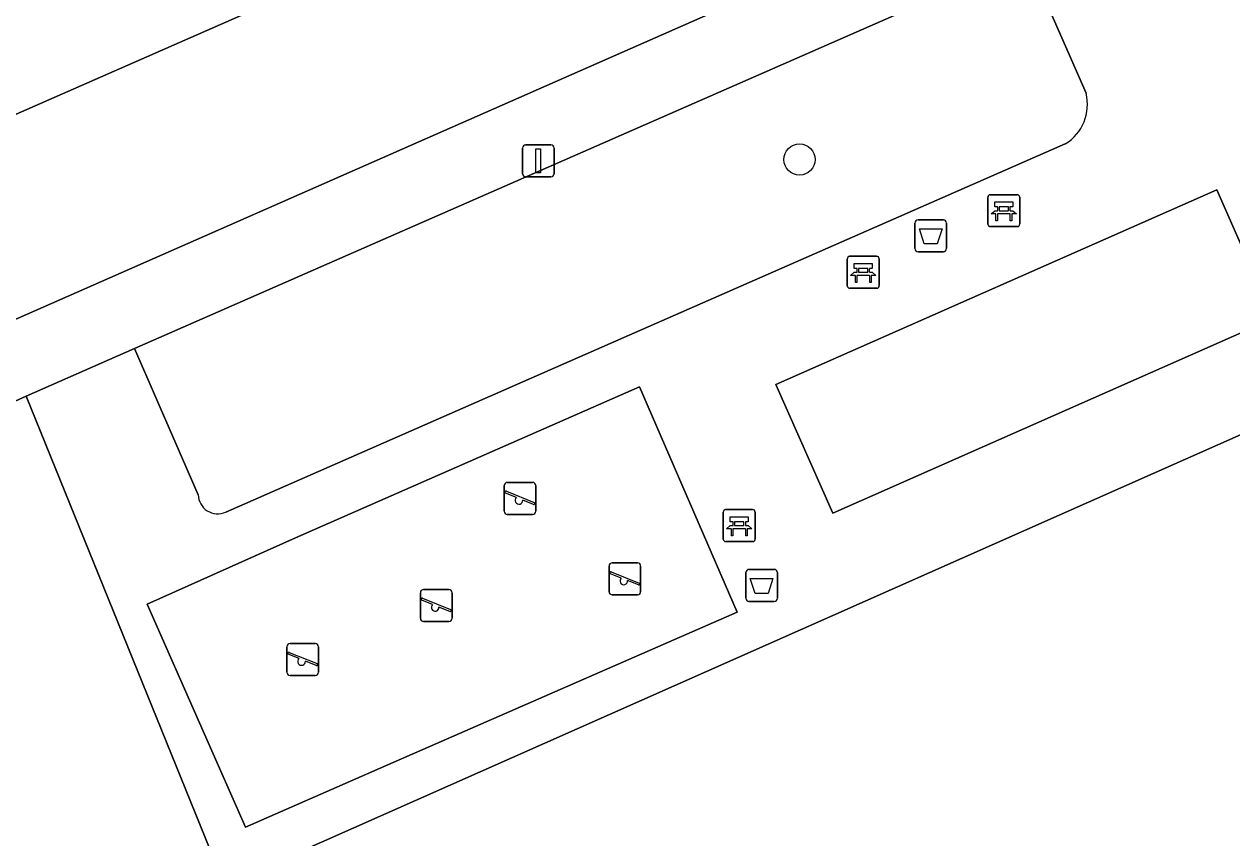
# Model space of a CAD drawing. Extents: x 159960 to 160866, y 382700 to 383354.
# Drawn here: x 160264.81 to 160302.64, y 382966.81 to 382992.29 of the extents above; entities that cross this region are included whole.
import ezdxf

# ---------------------------------------------------------------- set-up
doc = ezdxf.new("R2010")
doc.units = 0
for name, color, linetype in [('IMGEO_Afvalbak', 7, 'Continuous'), ('IMGEO_Bank', 7, 'Continuous'), ('IMGEO_Boom', 7, 'Continuous'), ('IMGEO_Groenvoorziening', 7, 'Continuous'), ('IMGEO_Lichtmast', 7, 'Continuous'), ('IMGEO_Parkeervlak_open', 7, 'Continuous'), ('IMGEO_Rijbaan_lokaal_open', 7, 'Continuous'), ('IMGEO_Speelvoorziening', 7, 'Continuous'), ('IMGEO_Terreindeel_zand', 7, 'Continuous'), ('IMGEO_Voetpad_open', 7, 'Continuous')]:
    doc.layers.add(name, color=color, linetype=linetype)

msp = doc.modelspace()

# ---------------------------------------------------------------- linework, layer by layer
at = {"layer": 'IMGEO_Afvalbak'}
for p, q in [((160292.717, 382985.265), (160292.717, 382986.065)), ((160292.717, 382986.065), (160292.717, 382985.265)), ((160292.817, 382986.165), (160293.607, 382986.165)), ((160293.607, 382986.165), (160292.817, 382986.165)), ((160293.707, 382986.065), (160293.707, 382985.265)), ((160293.707, 382985.265), (160293.707, 382986.065)), ((160293.607, 382985.165), (160292.817, 382985.165)), ((160292.817, 382985.165), (160293.607, 382985.165)), ((160287.416, 382974.319), (160287.416, 382975.119)), ((160287.416, 382975.119), (160287.416, 382974.319)), ((160287.516, 382975.219), (160288.306, 382975.219)), ((160288.306, 382975.219), (160287.516, 382975.219)), ((160288.406, 382975.119), (160288.406, 382974.319)), ((160288.406, 382974.319), (160288.406, 382975.119)), ((160288.306, 382974.219), (160287.516, 382974.219)), ((160287.516, 382974.219), (160288.306, 382974.219))]:
    msp.add_line(p, q, dxfattribs=at)
for points in [[(160292.86, 382985.879), (160293.564, 382985.879), (160293.415, 382985.409), (160293.009, 382985.409), (160292.86, 382985.879)], [(160287.559, 382974.933), (160288.263, 382974.933), (160288.114, 382974.463), (160287.708, 382974.463), (160287.559, 382974.933)]]:
    msp.add_lwpolyline(points, dxfattribs=at)
for centre, start, end in [((160292.817, 382986.065), 90, 180), ((160292.817, 382986.065), 90, 180), ((160293.607, 382986.065), 0, 90), ((160293.607, 382986.065), 360, 90), ((160292.817, 382985.265), 180, 270), ((160292.817, 382985.265), 180, 270), ((160293.607, 382985.265), 270, 0), ((160293.607, 382985.265), 270, 0), ((160287.516, 382975.119), 90, 180), ((160287.516, 382975.119), 90, 180), ((160288.306, 382975.119), 0, 90), ((160288.306, 382975.119), 360, 90), ((160287.516, 382974.319), 180, 270), ((160287.516, 382974.319), 180, 270), ((160288.306, 382974.319), 270, 0), ((160288.306, 382974.319), 270, 0)]:
    msp.add_arc(centre, 0.1, start, end, dxfattribs=at)
at = {"layer": 'IMGEO_Bank'}
for p, q in [((160295, 382986.026), (160295, 382986.867)), ((160295, 382986.867), (160295, 382986.026)), ((160295.075, 382986.951), (160295.916, 382986.951)), ((160295.916, 382986.951), (160295.075, 382986.951)), ((160296, 382986.876), (160296, 382986.035)), ((160296, 382986.035), (160296, 382986.876)), ((160295.309, 382986.457), (160295.309, 382986.563)), ((160295.353, 382986.563), (160295.353, 382986.457)), ((160295.641, 382986.569), (160295.359, 382986.569)), ((160295.359, 382986.451), (160295.641, 382986.451)), ((160295.647, 382986.457), (160295.647, 382986.563)), ((160295.691, 382986.563), (160295.691, 382986.457)), ((160295.697, 382986.349), (160295.304, 382986.349)), ((160295.925, 382985.951), (160295.084, 382985.951)), ((160295.084, 382985.951), (160295.925, 382985.951)), ((160290.596, 382984.097), (160290.596, 382984.938)), ((160290.596, 382984.938), (160290.596, 382984.097)), ((160290.671, 382985.022), (160291.512, 382985.022)), ((160291.512, 382985.022), (160290.671, 382985.022)), ((160291.596, 382984.947), (160291.596, 382984.106)), ((160291.596, 382984.106), (160291.596, 382984.947)), ((160290.905, 382984.528), (160290.905, 382984.634)), ((160290.949, 382984.634), (160290.949, 382984.528)), ((160291.237, 382984.64), (160290.955, 382984.64)), ((160291.243, 382984.528), (160291.243, 382984.634)), ((160291.287, 382984.634), (160291.287, 382984.528)), ((160291.293, 382984.42), (160290.9, 382984.42)), ((160290.955, 382984.522), (160291.237, 382984.522)), ((160291.521, 382984.022), (160290.68, 382984.022)), ((160290.68, 382984.022), (160291.521, 382984.022)), ((160286.712, 382976.165), (160286.712, 382977.006)), ((160286.712, 382977.006), (160286.712, 382976.165)), ((160286.787, 382977.09), (160287.628, 382977.09)), ((160287.628, 382977.09), (160286.787, 382977.09)), ((160287.712, 382977.015), (160287.712, 382976.174)), ((160287.712, 382976.174), (160287.712, 382977.015)), ((160287.021, 382976.596), (160287.021, 382976.702)), ((160287.065, 382976.702), (160287.065, 382976.596)), ((160287.353, 382976.708), (160287.071, 382976.708)), ((160287.359, 382976.596), (160287.359, 382976.702)), ((160287.403, 382976.702), (160287.403, 382976.596)), ((160287.409, 382976.488), (160287.016, 382976.488)), ((160287.071, 382976.59), (160287.353, 382976.59)), ((160287.637, 382976.09), (160286.796, 382976.09)), ((160286.796, 382976.09), (160287.637, 382976.09))]:
    msp.add_line(p, q, dxfattribs=at)
for points in [[(160295.247, 382986.349), (160295.105, 382986.349), (160295.217, 382986.451), (160295.303, 382986.451)], [(160295.303, 382986.569), (160295.217, 382986.569), (160295.217, 382986.73), (160295.78, 382986.73), (160295.78, 382986.569), (160295.697, 382986.569)], [(160295.697, 382986.451), (160295.78, 382986.451), (160295.892, 382986.349), (160295.753, 382986.349)], [(160295.297, 382986.342), (160295.297, 382986.135), (160295.254, 382986.135), (160295.254, 382986.342)], [(160295.747, 382986.342), (160295.747, 382986.135), (160295.703, 382986.135), (160295.703, 382986.342)], [(160290.899, 382984.64), (160290.813, 382984.64), (160290.813, 382984.801), (160291.376, 382984.801), (160291.376, 382984.64), (160291.293, 382984.64)], [(160290.843, 382984.42), (160290.701, 382984.42), (160290.813, 382984.522), (160290.899, 382984.522)], [(160290.893, 382984.413), (160290.893, 382984.206), (160290.85, 382984.206), (160290.85, 382984.413)], [(160291.293, 382984.522), (160291.376, 382984.522), (160291.488, 382984.42), (160291.349, 382984.42)], [(160291.343, 382984.413), (160291.343, 382984.206), (160291.299, 382984.206), (160291.299, 382984.413)], [(160287.015, 382976.708), (160286.929, 382976.708), (160286.929, 382976.869), (160287.492, 382976.869), (160287.492, 382976.708), (160287.409, 382976.708)], [(160286.959, 382976.488), (160286.817, 382976.488), (160286.929, 382976.59), (160287.015, 382976.59)], [(160287.009, 382976.481), (160287.009, 382976.274), (160286.966, 382976.274), (160286.966, 382976.481)], [(160287.409, 382976.59), (160287.492, 382976.59), (160287.604, 382976.488), (160287.465, 382976.488)], [(160287.459, 382976.481), (160287.459, 382976.274), (160287.415, 382976.274), (160287.415, 382976.481)]]:
    msp.add_lwpolyline(points, dxfattribs=at)
for centre, radius, start, end in [((160295.078, 382986.873), 0.0779, 92.4484, 184.2845), ((160295.078, 382986.873), 0.0779, 92.4484, 184.2845), ((160295.922, 382986.873), 0.0779, 2.4484, 94.2845), ((160295.922, 382986.873), 0.0779, 2.4484, 94.2845), ((160295.302, 382986.562), 0.00671, 2.8957, 87.1043), ((160295.302, 382986.458), 0.00671, 272.8957, 357.1043), ((160295.359, 382986.562), 0.00671, 92.8957, 177.1043), ((160295.359, 382986.458), 0.00671, 182.8957, 267.1043), ((160295.641, 382986.562), 0.00671, 2.8957, 87.1043), ((160295.641, 382986.458), 0.00671, 272.8957, 357.1043), ((160295.698, 382986.562), 0.00671, 92.8957, 177.1043), ((160295.698, 382986.458), 0.00671, 182.8957, 267.1043), ((160295.247, 382986.342), 0.00671, 2.8957, 87.1043), ((160295.304, 382986.342), 0.00671, 92.8957, 177.1043), ((160295.696, 382986.342), 0.00671, 2.8957, 87.1043), ((160295.753, 382986.342), 0.00671, 92.8957, 177.1043), ((160295.078, 382986.029), 0.0779, 182.4484, 274.2845), ((160295.078, 382986.029), 0.0779, 182.4484, 274.2845), ((160295.922, 382986.029), 0.0779, 272.4484, 4.2845), ((160295.922, 382986.029), 0.0779, 272.4484, 4.2845), ((160290.674, 382984.944), 0.0779, 92.4484, 184.2845), ((160290.674, 382984.944), 0.0779, 92.4484, 184.2845), ((160291.518, 382984.944), 0.0779, 2.4484, 94.2845), ((160291.518, 382984.944), 0.0779, 2.4484, 94.2845), ((160290.898, 382984.633), 0.00671, 2.8957, 87.1043), ((160290.955, 382984.633), 0.00671, 92.8957, 177.1043), ((160291.237, 382984.633), 0.00671, 2.8957, 87.1043), ((160291.294, 382984.633), 0.00671, 92.8957, 177.1043), ((160290.843, 382984.413), 0.00671, 2.8957, 87.1043), ((160290.9, 382984.413), 0.00671, 92.8957, 177.1043), ((160290.898, 382984.529), 0.00671, 272.8957, 357.1043), ((160290.955, 382984.529), 0.00671, 182.8957, 267.1043), ((160291.237, 382984.529), 0.00671, 272.8957, 357.1043), ((160291.294, 382984.529), 0.00671, 182.8957, 267.1043), ((160291.292, 382984.413), 0.00671, 2.8957, 87.1043), ((160291.349, 382984.413), 0.00671, 92.8957, 177.1043), ((160290.674, 382984.1), 0.0779, 182.4484, 274.2845), ((160290.674, 382984.1), 0.0779, 182.4484, 274.2845), ((160291.518, 382984.1), 0.0779, 272.4484, 4.2845), ((160291.518, 382984.1), 0.0779, 272.4484, 4.2845), ((160286.79, 382977.012), 0.0779, 92.4484, 184.2845), ((160286.79, 382977.012), 0.0779, 92.4484, 184.2845), ((160287.634, 382977.012), 0.0779, 2.4484, 94.2845), ((160287.634, 382977.012), 0.0779, 2.4484, 94.2845), ((160287.014, 382976.701), 0.00671, 2.8957, 87.1043), ((160287.071, 382976.701), 0.00671, 92.8957, 177.1043), ((160287.353, 382976.701), 0.00671, 2.8957, 87.1043), ((160287.41, 382976.701), 0.00671, 92.8957, 177.1043), ((160286.959, 382976.481), 0.00671, 2.8957, 87.1043), ((160287.016, 382976.481), 0.00671, 92.8957, 177.1043), ((160287.014, 382976.597), 0.00671, 272.8957, 357.1043), ((160287.071, 382976.597), 0.00671, 182.8957, 267.1043), ((160287.353, 382976.597), 0.00671, 272.8957, 357.1043), ((160287.41, 382976.597), 0.00671, 182.8957, 267.1043), ((160287.408, 382976.481), 0.00671, 2.8957, 87.1043), ((160287.465, 382976.481), 0.00671, 92.8957, 177.1043), ((160286.79, 382976.168), 0.0779, 182.4484, 274.2845), ((160286.79, 382976.168), 0.0779, 182.4484, 274.2845), ((160287.634, 382976.168), 0.0779, 272.4484, 4.2845), ((160287.634, 382976.168), 0.0779, 272.4484, 4.2845)]:
    msp.add_arc(centre, radius, start, end, dxfattribs=at)
at = {"layer": 'IMGEO_Boom'}
msp.add_circle((160289.102, 382988.053), 0.489, dxfattribs=at)
at = {"layer": 'IMGEO_Groenvoorziening'}
for points in [[(160298.076, 382990.132), (160296.207, 382994.388), (160268.268, 382982.137), (160270.263, 382977.559)], [(160271.125, 382977.012), (160297.426, 382988.545)], [(160317.027, 382970.5), (160319.505, 382975.412), (160316.003, 382983.683), (160314.265, 382984.46), (160271.091, 382965.33), (160264.871, 382980.644), (160244.464, 382971.411)]]:
    msp.add_lwpolyline(points, dxfattribs=at)
msp.add_lwpolyline([(160303.953, 382983.078), (160302.176, 382987.106), (160288.363, 382981.012), (160290.14, 382976.984)], close=True, dxfattribs=at)
for centre, radius, start, end in [((160296.675, 382989.779), 1.445, 301.331, 14.1232), ((160270.877, 382977.573), 0.614, 181.3511, 293.8529)]:
    msp.add_arc(centre, radius, start, end, dxfattribs=at)
at = {"layer": 'IMGEO_Lichtmast'}
for p, q in [((160280.42, 382987.609), (160280.42, 382988.409)), ((160280.42, 382988.409), (160280.42, 382987.609)), ((160280.52, 382988.509), (160281.31, 382988.509)), ((160281.31, 382988.509), (160280.52, 382988.509)), ((160281.41, 382988.409), (160281.41, 382987.609)), ((160281.41, 382987.609), (160281.41, 382988.409)), ((160281.31, 382987.509), (160280.52, 382987.509)), ((160280.52, 382987.509), (160281.31, 382987.509))]:
    msp.add_line(p, q, dxfattribs=at)
msp.add_lwpolyline([(160280.84, 382988.384), (160280.99, 382988.384), (160280.99, 382987.634), (160280.84, 382987.634), (160280.84, 382988.384)], dxfattribs=at)
for centre, start, end in [((160280.52, 382988.409), 90, 180), ((160280.52, 382988.409), 90, 180), ((160281.31, 382988.409), 0, 90), ((160281.31, 382988.409), 360, 90), ((160280.52, 382987.609), 180, 270), ((160280.52, 382987.609), 180, 270), ((160281.31, 382987.609), 270, 0), ((160281.31, 382987.609), 270, 0)]:
    msp.add_arc(centre, 0.1, start, end, dxfattribs=at)
at = {"layer": 'IMGEO_Parkeervlak_open'}
for points in [[(160299.303, 383004.724), (160239.877, 382978.654)], [(160242.363, 382977.624), (160244.047, 382974.036), (160300.097, 382998.703), (160299.561, 383000), (160298.648, 383002.211)]]:
    msp.add_lwpolyline(points, dxfattribs=at)
at = {"layer": 'IMGEO_Rijbaan_lokaal_open'}
msp.add_lwpolyline([(160237.194, 382977.222), (160239.877, 382978.654), (160299.303, 383004.724), (160300.29, 383005.626)], dxfattribs=at)
at = {"layer": 'IMGEO_Speelvoorziening'}
for p, q in [((160279.847, 382977.043), (160279.847, 382977.843)), ((160279.847, 382977.843), (160279.847, 382977.043)), ((160279.947, 382977.943), (160280.737, 382977.943)), ((160280.737, 382977.943), (160279.947, 382977.943)), ((160280.837, 382977.843), (160280.837, 382977.043)), ((160280.837, 382977.043), (160280.837, 382977.843)), ((160280.23, 382977.471), (160279.891, 382977.608)), ((160279.916, 382977.668), (160280.792, 382977.315)), ((160280.768, 382977.255), (160280.428, 382977.392)), ((160280.737, 382976.943), (160279.947, 382976.943)), ((160279.947, 382976.943), (160280.737, 382976.943)), ((160283.134, 382974.52), (160283.134, 382975.32)), ((160283.134, 382975.32), (160283.134, 382974.52)), ((160283.517, 382974.948), (160283.178, 382975.085)), ((160283.203, 382975.145), (160284.079, 382974.792)), ((160283.234, 382975.42), (160284.024, 382975.42)), ((160284.024, 382975.42), (160283.234, 382975.42)), ((160284.124, 382975.32), (160284.124, 382974.52)), ((160284.124, 382974.52), (160284.124, 382975.32)), ((160284.055, 382974.732), (160283.715, 382974.869)), ((160277.224, 382973.69), (160277.224, 382974.49)), ((160277.224, 382974.49), (160277.224, 382973.69)), ((160277.324, 382974.59), (160278.114, 382974.59)), ((160278.114, 382974.59), (160277.324, 382974.59)), ((160278.214, 382974.49), (160278.214, 382973.69)), ((160278.214, 382973.69), (160278.214, 382974.49)), ((160284.024, 382974.42), (160283.234, 382974.42)), ((160283.234, 382974.42), (160284.024, 382974.42)), ((160277.607, 382974.118), (160277.268, 382974.255)), ((160277.293, 382974.315), (160278.169, 382973.962)), ((160278.145, 382973.902), (160277.805, 382974.039)), ((160278.114, 382973.59), (160277.324, 382973.59)), ((160277.324, 382973.59), (160278.114, 382973.59)), ((160273.141, 382972.897), (160273.931, 382972.897)), ((160273.931, 382972.897), (160273.141, 382972.897)), ((160273.041, 382971.997), (160273.041, 382972.797)), ((160273.041, 382972.797), (160273.041, 382971.997)), ((160273.424, 382972.425), (160273.085, 382972.562)), ((160273.11, 382972.622), (160273.986, 382972.269)), ((160274.031, 382972.797), (160274.031, 382971.997)), ((160274.031, 382971.997), (160274.031, 382972.797)), ((160273.962, 382972.209), (160273.622, 382972.346)), ((160273.931, 382971.897), (160273.141, 382971.897)), ((160273.141, 382971.897), (160273.931, 382971.897))]:
    msp.add_line(p, q, dxfattribs=at)
for centre, radius, start, end in [((160279.947, 382977.843), 0.1, 90, 180), ((160279.947, 382977.843), 0.1, 90, 180), ((160280.737, 382977.843), 0.1, 0, 90), ((160280.737, 382977.843), 0.1, 360, 90), ((160279.904, 382977.638), 0.0327, 68.078, 248.078), ((160280.309, 382977.381), 0.12, 130.9928, 5.1632), ((160279.947, 382977.043), 0.1, 180, 270), ((160279.947, 382977.043), 0.1, 180, 270), ((160280.737, 382977.043), 0.1, 270, 0), ((160280.737, 382977.043), 0.1, 270, 0), ((160280.78, 382977.285), 0.0327, 248.078, 68.078), ((160283.234, 382975.32), 0.1, 90, 180), ((160283.234, 382975.32), 0.1, 90, 180), ((160283.191, 382975.115), 0.0327, 68.078, 248.078), ((160284.024, 382975.32), 0.1, 0, 90), ((160284.024, 382975.32), 0.1, 360, 90), ((160283.596, 382974.858), 0.12, 130.9928, 5.1632), ((160284.067, 382974.762), 0.0327, 248.078, 68.078), ((160277.324, 382974.49), 0.1, 90, 180), ((160277.324, 382974.49), 0.1, 90, 180), ((160278.114, 382974.49), 0.1, 0, 90), ((160278.114, 382974.49), 0.1, 360, 90), ((160283.234, 382974.52), 0.1, 180, 270), ((160283.234, 382974.52), 0.1, 180, 270), ((160284.024, 382974.52), 0.1, 270, 0), ((160284.024, 382974.52), 0.1, 270, 0), ((160277.281, 382974.285), 0.0327, 68.078, 248.078), ((160277.686, 382974.028), 0.12, 130.9928, 5.1632), ((160278.157, 382973.932), 0.0327, 248.078, 68.078), ((160277.324, 382973.69), 0.1, 180, 270), ((160277.324, 382973.69), 0.1, 180, 270), ((160278.114, 382973.69), 0.1, 270, 0), ((160278.114, 382973.69), 0.1, 270, 0), ((160273.141, 382972.797), 0.1, 90, 180), ((160273.141, 382972.797), 0.1, 90, 180), ((160273.931, 382972.797), 0.1, 0, 90), ((160273.931, 382972.797), 0.1, 360, 90), ((160273.098, 382972.592), 0.0327, 68.078, 248.078), ((160273.503, 382972.335), 0.12, 130.9928, 5.1632), ((160273.974, 382972.239), 0.0327, 248.078, 68.078), ((160273.141, 382971.997), 0.1, 180, 270), ((160273.141, 382971.997), 0.1, 180, 270), ((160273.931, 382971.997), 0.1, 270, 0), ((160273.931, 382971.997), 0.1, 270, 0)]:
    msp.add_arc(centre, radius, start, end, dxfattribs=at)
at = {"layer": 'IMGEO_Terreindeel_zand'}
msp.add_lwpolyline([(160284.087, 382980.931), (160273.311, 382976.208), (160268.66, 382974.134), (160271.743, 382967.151), (160276.463, 382969.215), (160287.147, 382973.881)], close=True, dxfattribs=at)
at = {"layer": 'IMGEO_Voetpad_open'}
for points in [[(160244.464, 382971.411), (160264.871, 382980.644), (160268.268, 382982.137), (160296.207, 382994.388), (160308.936, 383000), (160310.309, 383000.605), (160312.699, 383001.659), (160312.984, 383001.767)], [(160310.574, 383000), (160310.309, 383000.605), (160308.936, 383000), (160296.207, 382994.388), (160298.076, 382990.132)], [(160302.643, 382999.819), (160300.097, 382998.703), (160244.047, 382974.036), (160242.363, 382977.624)], [(160270.263, 382977.559), (160268.268, 382982.137), (160264.871, 382980.644), (160271.091, 382965.33), (160314.265, 382984.46), (160316.003, 382983.683), (160319.505, 382975.412), (160317.027, 382970.5), (160324.298, 382967.199), (160325.126, 382968.84), (160319.46, 382971.602), (160321.333, 382975.447), (160310.574, 383000)], [(160297.426, 382988.545), (160271.125, 382977.012)]]:
    msp.add_lwpolyline(points, dxfattribs=at)
for points in [[(160303.953, 382983.078), (160290.14, 382976.984), (160288.363, 382981.012), (160302.176, 382987.106)], [(160287.147, 382973.881), (160276.463, 382969.215), (160271.743, 382967.151), (160268.66, 382974.134), (160273.311, 382976.208), (160284.087, 382980.931)]]:
    msp.add_lwpolyline(points, close=True, dxfattribs=at)
for centre, radius, start, end in [((160296.675, 382989.779), 1.445, 301.331, 14.1232), ((160270.877, 382977.573), 0.614, 181.3511, 293.8529)]:
    msp.add_arc(centre, radius, start, end, dxfattribs=at)

doc.saveas('drawing.dxf')
